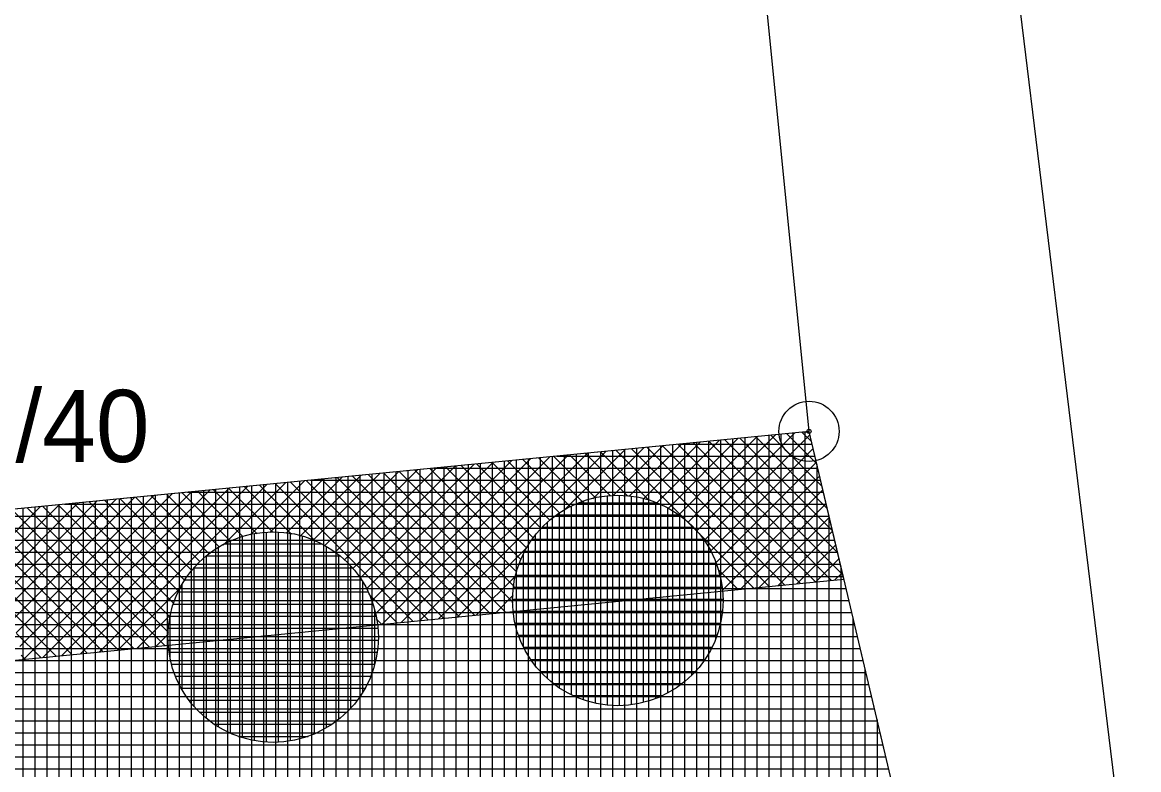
# Model space of a CAD drawing. Extents: x -566461 to -565198, y -1096301 to -1095707.
# Drawn here: x -566318.3 to -566299.74, y -1095842.88 to -1095830.46 of the extents above; entities that cross this region are included whole.
import ezdxf

# ---------------------------------------------------------------- set-up
doc = ezdxf.new("R2010")
doc.units = 0
for name, color, linetype in [('Vrstva 1', 7, 'Continuous'), ('Vrstva 24', 7, 'Continuous'), ('Vrstva 40', 7, 'Continuous'), ('Vrstva 41', 7, 'Continuous'), ('Vrstva 42', 7, 'Continuous'), ('Vrstva 43', 7, 'Continuous'), ('Vrstva 44', 7, 'Continuous')]:
    doc.layers.add(name, color=color, linetype=linetype)

msp = doc.modelspace()

# ---------------------------------------------------------------- linework, layer by layer
at = {"layer": 'Vrstva 1'}
for p, q in [((-566299.74, -1095846.36), (-566309.42, -1095767.13)), ((-566305.22, -1095837.26), (-566309.18, -1095797.54)), ((-566305.22, -1095837.26), (-566355.65, -1095842.19)), ((-566301.85, -1095851.53), (-566305.22, -1095837.26))]:
    msp.add_line(p, q, dxfattribs=at)
at = {"layer": 'Vrstva 24'}
for radius in [0.5, 0.0327]:
    msp.add_circle((-566305.22, -1095837.26), radius, dxfattribs=at)
at = {"layer": 'Vrstva 41'}
for p, q in [((-566307.024, -1095837.436), (-566307.97, -1095838.383)), ((-566306.71, -1095837.406), (-566307.757, -1095838.452)), ((-566306.397, -1095837.375), (-566307.565, -1095838.543)), ((-566306.083, -1095837.344), (-566307.39, -1095838.651)), ((-566305.77, -1095837.314), (-566307.233, -1095838.776)), ((-566305.456, -1095837.283), (-566307.093, -1095838.919)), ((-566305.207, -1095837.316), (-566306.969, -1095839.079)), ((-566306.884, -1095837.423), (-566304.655, -1095839.652)), ((-566306.626, -1095837.397), (-566304.742, -1095839.281)), ((-566306.369, -1095837.372), (-566304.83, -1095838.911)), ((-566306.111, -1095837.347), (-566304.917, -1095838.541)), ((-566305.853, -1095837.322), (-566305.005, -1095838.17)), ((-566305.596, -1095837.297), (-566305.092, -1095837.8)), ((-566305.338, -1095837.272), (-566305.18, -1095837.43)), ((-566308.905, -1095837.62), (-566311.689, -1095840.404)), ((-566308.591, -1095837.59), (-566311.375, -1095840.373)), ((-566308.278, -1095837.559), (-566309.296, -1095838.577)), ((-566308.945, -1095837.624), (-566308.233, -1095838.336)), ((-566307.964, -1095837.528), (-566308.815, -1095838.379)), ((-566308.688, -1095837.599), (-566307.879, -1095838.407)), ((-566307.651, -1095837.498), (-566308.485, -1095838.332)), ((-566308.43, -1095837.574), (-566306.142, -1095839.862)), ((-566307.337, -1095837.467), (-566308.209, -1095838.338)), ((-566308.172, -1095837.549), (-566305.884, -1095839.837)), ((-566307.915, -1095837.523), (-566305.627, -1095839.811)), ((-566307.657, -1095837.498), (-566305.369, -1095839.786)), ((-566307.399, -1095837.473), (-566305.111, -1095839.761)), ((-566307.142, -1095837.448), (-566304.854, -1095839.736)), ((-566305.153, -1095837.545), (-566306.862, -1095839.255)), ((-566310.786, -1095837.804), (-566312.688, -1095839.707)), ((-566310.472, -1095837.773), (-566312.583, -1095839.885)), ((-566310.159, -1095837.743), (-566312.497, -1095840.081)), ((-566309.845, -1095837.712), (-566312.431, -1095840.298)), ((-566309.532, -1095837.682), (-566312.316, -1095840.465)), ((-566309.218, -1095837.651), (-566312.002, -1095840.435)), ((-566310.749, -1095837.8), (-566309.67, -1095838.879)), ((-566310.491, -1095837.775), (-566309.525, -1095838.742)), ((-566310.233, -1095837.75), (-566309.363, -1095838.621)), ((-566309.976, -1095837.725), (-566309.184, -1095838.517)), ((-566309.718, -1095837.7), (-566308.987, -1095838.431)), ((-566309.461, -1095837.675), (-566308.768, -1095838.367)), ((-566309.203, -1095837.649), (-566308.519, -1095838.334)), ((-566305.099, -1095837.774), (-566306.774, -1095839.449)), ((-566312.667, -1095837.988), (-566313.679, -1095839)), ((-566312.353, -1095837.957), (-566313.467, -1095839.071)), ((-566312.04, -1095837.927), (-566313.276, -1095839.163)), ((-566311.726, -1095837.896), (-566313.103, -1095839.273)), ((-566311.413, -1095837.865), (-566312.949, -1095839.401)), ((-566311.099, -1095837.835), (-566312.81, -1095839.546)), ((-566312.552, -1095837.977), (-566310.264, -1095840.265)), ((-566312.295, -1095837.952), (-566310.141, -1095840.105)), ((-566312.037, -1095837.926), (-566310.125, -1095839.838)), ((-566311.779, -1095837.901), (-566310.077, -1095839.603)), ((-566311.522, -1095837.876), (-566310.005, -1095839.393)), ((-566311.264, -1095837.851), (-566309.911, -1095839.204)), ((-566311.006, -1095837.826), (-566309.799, -1095839.033)), ((-566314.548, -1095838.172), (-566317.331, -1095840.956)), ((-566314.234, -1095838.141), (-566317.018, -1095840.925)), ((-566313.921, -1095838.111), (-566314.962, -1095839.152)), ((-566314.614, -1095838.178), (-566313.825, -1095838.967)), ((-566313.607, -1095838.08), (-566314.507, -1095838.98)), ((-566314.356, -1095838.153), (-566313.418, -1095839.091)), ((-566313.294, -1095838.049), (-566314.185, -1095838.941)), ((-566314.098, -1095838.128), (-566311.81, -1095840.416)), ((-566312.98, -1095838.019), (-566313.915, -1095838.953)), ((-566313.841, -1095838.103), (-566311.553, -1095840.391)), ((-566313.583, -1095838.078), (-566311.295, -1095840.366)), ((-566313.325, -1095838.052), (-566311.037, -1095840.34)), ((-566313.068, -1095838.027), (-566310.78, -1095840.315)), ((-566312.81, -1095838.002), (-566310.522, -1095840.29)), ((-566305.045, -1095838.003), (-566306.707, -1095839.665)), ((-566316.428, -1095838.356), (-566318.482, -1095840.409)), ((-566316.115, -1095838.325), (-566318.4, -1095840.61)), ((-566315.801, -1095838.294), (-566318.342, -1095840.835)), ((-566315.488, -1095838.264), (-566318.272, -1095841.048)), ((-566315.175, -1095838.233), (-566317.958, -1095841.017)), ((-566314.861, -1095838.202), (-566317.645, -1095840.986)), ((-566316.417, -1095838.355), (-566315.341, -1095839.431)), ((-566316.16, -1095838.329), (-566315.189, -1095839.3)), ((-566315.902, -1095838.304), (-566315.021, -1095839.185)), ((-566315.644, -1095838.279), (-566314.835, -1095839.088)), ((-566315.387, -1095838.254), (-566314.628, -1095839.012)), ((-566315.129, -1095838.229), (-566314.396, -1095838.961)), ((-566314.871, -1095838.203), (-566314.136, -1095838.938)), ((-566304.99, -1095838.231), (-566306.666, -1095839.907)), ((-566317.996, -1095838.509), (-566319.156, -1095839.669)), ((-566317.682, -1095838.478), (-566318.988, -1095839.784)), ((-566317.369, -1095838.448), (-566318.837, -1095839.916)), ((-566317.055, -1095838.417), (-566318.702, -1095840.064)), ((-566316.742, -1095838.386), (-566318.583, -1095840.228)), ((-566318.221, -1095838.531), (-566315.933, -1095840.819)), ((-566317.963, -1095838.506), (-566315.868, -1095840.601)), ((-566317.705, -1095838.481), (-566315.839, -1095840.347)), ((-566317.448, -1095838.455), (-566315.78, -1095840.123)), ((-566317.19, -1095838.43), (-566315.696, -1095839.924)), ((-566316.932, -1095838.405), (-566315.595, -1095839.743)), ((-566316.675, -1095838.38), (-566315.476, -1095839.578)), ((-566304.936, -1095838.46), (-566306.359, -1095839.883)), ((-566320.024, -1095838.707), (-566317.736, -1095840.995)), ((-566319.767, -1095838.682), (-566317.479, -1095840.97)), ((-566319.509, -1095838.657), (-566317.221, -1095840.945)), ((-566319.251, -1095838.632), (-566316.963, -1095840.92)), ((-566318.994, -1095838.607), (-566316.706, -1095840.894)), ((-566318.736, -1095838.581), (-566316.448, -1095840.869)), ((-566318.478, -1095838.556), (-566316.19, -1095840.844)), ((-566304.882, -1095838.689), (-566306.046, -1095839.852)), ((-566304.828, -1095838.918), (-566305.732, -1095839.822)), ((-566309.893, -1095839.174), (-566311.062, -1095840.343)), ((-566304.774, -1095839.147), (-566305.419, -1095839.791)), ((-566304.72, -1095839.375), (-566305.105, -1095839.76)), ((-566310.091, -1095839.655), (-566310.748, -1095840.312)), ((-566306.737, -1095839.549), (-566306.4, -1095839.887)), ((-566304.666, -1095839.604), (-566304.792, -1095839.73)), ((-566315.658, -1095839.848), (-566316.704, -1095840.894)), ((-566312.541, -1095839.968), (-566312.068, -1095840.441)), ((-566310.138, -1095839.985), (-566310.435, -1095840.281)), ((-566306.666, -1095839.903), (-566306.657, -1095839.912)), ((-566315.83, -1095840.303), (-566316.391, -1095840.864)), ((-566312.417, -1095840.375), (-566312.326, -1095840.466)), ((-566318.397, -1095840.618), (-566317.994, -1095841.02)), ((-566315.869, -1095840.625), (-566316.077, -1095840.833)), ((-566318.319, -1095840.978), (-566318.252, -1095841.046))]:
    msp.add_line(p, q, dxfattribs=at)
at = {"layer": 'Vrstva 42'}
msp.add_lwpolyline([(-566355.65, -1095842.19), (-566355.093, -1095844.647), (-566304.64, -1095839.715), (-566305.22, -1095837.26)], close=True, dxfattribs=at)
at = {"layer": 'Vrstva 43'}
for p, q in [((-566306.89, -1095837.423), (-566306.89, -1095858.883)), ((-566306.69, -1095837.404), (-566306.69, -1095858.867)), ((-566306.49, -1095837.384), (-566306.49, -1095858.852)), ((-566306.29, -1095837.365), (-566306.29, -1095858.836)), ((-566306.09, -1095837.345), (-566306.09, -1095858.821)), ((-566305.89, -1095837.325), (-566305.89, -1095858.806)), ((-566305.69, -1095837.306), (-566305.69, -1095858.79)), ((-566305.49, -1095837.286), (-566305.49, -1095858.775)), ((-566305.322, -1095837.27), (-566305.218, -1095837.27)), ((-566305.29, -1095837.267), (-566305.29, -1095858.759)), ((-566308.89, -1095837.619), (-566308.89, -1095859.037)), ((-566308.69, -1095837.599), (-566308.69, -1095859.021)), ((-566308.49, -1095837.58), (-566308.49, -1095859.006)), ((-566308.29, -1095837.56), (-566308.29, -1095858.991)), ((-566308.09, -1095837.541), (-566308.09, -1095858.975)), ((-566307.89, -1095837.521), (-566307.89, -1095858.96)), ((-566307.69, -1095837.501), (-566307.69, -1095858.944)), ((-566307.49, -1095837.482), (-566307.49, -1095858.929)), ((-566307.368, -1095837.47), (-566305.17, -1095837.47)), ((-566307.29, -1095837.462), (-566307.29, -1095858.913)), ((-566307.09, -1095837.443), (-566307.09, -1095858.898)), ((-566310.69, -1095837.795), (-566310.69, -1095859.176)), ((-566310.49, -1095837.775), (-566310.49, -1095859.16)), ((-566310.29, -1095837.756), (-566310.29, -1095859.145)), ((-566310.09, -1095837.736), (-566310.09, -1095859.129)), ((-566309.89, -1095837.717), (-566309.89, -1095859.114)), ((-566309.69, -1095837.697), (-566309.69, -1095859.098)), ((-566309.49, -1095837.677), (-566309.49, -1095859.083)), ((-566309.414, -1095837.67), (-566305.123, -1095837.67)), ((-566309.29, -1095837.658), (-566309.29, -1095859.068)), ((-566309.09, -1095837.638), (-566309.09, -1095859.052)), ((-566305.09, -1095837.811), (-566305.09, -1095858.744)), ((-566312.69, -1095837.99), (-566312.69, -1095859.33)), ((-566312.49, -1095837.971), (-566312.49, -1095859.314)), ((-566312.29, -1095837.951), (-566312.29, -1095859.299)), ((-566312.09, -1095837.932), (-566312.09, -1095859.284)), ((-566311.89, -1095837.912), (-566311.89, -1095859.268)), ((-566311.69, -1095837.893), (-566311.69, -1095859.253)), ((-566311.49, -1095837.873), (-566311.49, -1095859.237)), ((-566311.46, -1095837.87), (-566305.076, -1095837.87)), ((-566311.29, -1095837.853), (-566311.29, -1095859.222)), ((-566311.09, -1095837.834), (-566311.09, -1095859.206)), ((-566310.89, -1095837.814), (-566310.89, -1095859.191)), ((-566314.49, -1095838.166), (-566314.49, -1095859.469)), ((-566314.29, -1095838.147), (-566314.29, -1095859.453)), ((-566314.09, -1095838.127), (-566314.09, -1095859.438)), ((-566313.89, -1095838.108), (-566313.89, -1095859.422)), ((-566313.69, -1095838.088), (-566313.69, -1095859.407)), ((-566313.506, -1095838.07), (-566305.029, -1095838.07)), ((-566313.49, -1095838.068), (-566313.49, -1095859.391)), ((-566313.29, -1095838.049), (-566313.29, -1095859.376)), ((-566313.09, -1095838.029), (-566313.09, -1095859.361)), ((-566312.89, -1095838.01), (-566312.89, -1095859.345)), ((-566316.49, -1095838.362), (-566316.49, -1095859.623)), ((-566316.29, -1095838.342), (-566316.29, -1095859.607)), ((-566316.09, -1095838.323), (-566316.09, -1095859.592)), ((-566315.89, -1095838.303), (-566315.89, -1095859.576)), ((-566315.69, -1095838.284), (-566315.69, -1095859.561)), ((-566315.552, -1095838.27), (-566304.982, -1095838.27)), ((-566315.49, -1095838.264), (-566315.49, -1095859.546)), ((-566315.29, -1095838.244), (-566315.29, -1095859.53)), ((-566315.09, -1095838.225), (-566315.09, -1095859.515)), ((-566314.89, -1095838.205), (-566314.89, -1095859.499)), ((-566314.69, -1095838.186), (-566314.69, -1095859.484)), ((-566318.29, -1095838.538), (-566318.29, -1095859.761)), ((-566318.09, -1095838.518), (-566318.09, -1095859.746)), ((-566317.89, -1095838.499), (-566317.89, -1095859.731)), ((-566317.69, -1095838.479), (-566317.69, -1095859.715)), ((-566317.597, -1095838.47), (-566304.935, -1095838.47)), ((-566317.49, -1095838.46), (-566317.49, -1095859.7)), ((-566317.29, -1095838.44), (-566317.29, -1095859.684)), ((-566317.09, -1095838.42), (-566317.09, -1095859.669)), ((-566316.89, -1095838.401), (-566316.89, -1095859.654)), ((-566316.69, -1095838.381), (-566316.69, -1095859.638)), ((-566319.643, -1095838.67), (-566304.887, -1095838.67)), ((-566304.89, -1095838.659), (-566304.89, -1095858.728)), ((-566321.689, -1095838.87), (-566304.84, -1095838.87)), ((-566323.735, -1095839.07), (-566304.793, -1095839.07)), ((-566325.781, -1095839.27), (-566304.746, -1095839.27)), ((-566327.827, -1095839.47), (-566304.699, -1095839.47)), ((-566304.69, -1095839.507), (-566304.69, -1095858.713)), ((-566329.872, -1095839.67), (-566304.651, -1095839.67)), ((-566331.918, -1095839.87), (-566304.604, -1095839.87)), ((-566333.964, -1095840.07), (-566304.557, -1095840.07)), ((-566336.01, -1095840.27), (-566304.51, -1095840.27)), ((-566304.49, -1095840.354), (-566304.49, -1095858.698)), ((-566338.056, -1095840.47), (-566304.463, -1095840.47)), ((-566340.102, -1095840.67), (-566304.416, -1095840.67)), ((-566342.147, -1095840.87), (-566304.368, -1095840.87)), ((-566344.193, -1095841.07), (-566304.321, -1095841.07)), ((-566346.239, -1095841.27), (-566304.274, -1095841.27)), ((-566304.29, -1095841.202), (-566304.29, -1095858.682)), ((-566348.285, -1095841.47), (-566304.227, -1095841.47)), ((-566350.331, -1095841.67), (-566304.18, -1095841.67)), ((-566352.377, -1095841.87), (-566304.132, -1095841.87)), ((-566354.423, -1095842.07), (-566304.085, -1095842.07)), ((-566304.09, -1095842.05), (-566304.09, -1095858.667)), ((-566355.632, -1095842.27), (-566304.038, -1095842.27)), ((-566355.586, -1095842.47), (-566303.991, -1095842.47)), ((-566355.541, -1095842.67), (-566303.944, -1095842.67)), ((-566355.496, -1095842.87), (-566303.897, -1095842.87))]:
    msp.add_line(p, q, dxfattribs=at)
msp.add_lwpolyline([(-566355.65, -1095842.19), (-566351.09, -1095862.29), (-566300.24, -1095858.37), (-566305.22, -1095837.26)], close=True, dxfattribs=at)
at = {"layer": 'Vrstva 44'}
for p, q in [((-566308.77, -1095841.78), (-566308.77, -1095838.361)), ((-566308.57, -1095841.81), (-566308.57, -1095838.329)), ((-566308.37, -1095841.818), (-566308.37, -1095838.321)), ((-566308.17, -1095841.803), (-566308.17, -1095838.337)), ((-566309.17, -1095841.64), (-566309.17, -1095838.499)), ((-566309.059, -1095838.45), (-566307.74, -1095838.45)), ((-566308.97, -1095841.722), (-566308.97, -1095838.417)), ((-566307.97, -1095841.766), (-566307.97, -1095838.376)), ((-566307.77, -1095841.702), (-566307.77, -1095838.439)), ((-566307.57, -1095841.608), (-566307.57, -1095838.53)), ((-566309.42, -1095838.65), (-566307.38, -1095838.65)), ((-566309.37, -1095841.525), (-566309.37, -1095838.615)), ((-566307.37, -1095841.484), (-566307.37, -1095838.658)), ((-566309.652, -1095838.85), (-566307.147, -1095838.85)), ((-566309.57, -1095841.369), (-566309.57, -1095838.77)), ((-566307.17, -1095841.312), (-566307.17, -1095838.825)), ((-566314.84, -1095842.277), (-566314.84, -1095839.083)), ((-566314.64, -1095842.353), (-566314.64, -1095839.007)), ((-566314.44, -1095842.4), (-566314.44, -1095838.958)), ((-566314.24, -1095842.425), (-566314.24, -1095838.935)), ((-566314.04, -1095842.427), (-566314.04, -1095838.934)), ((-566313.84, -1095842.406), (-566313.84, -1095838.956)), ((-566313.64, -1095842.358), (-566313.64, -1095839.001)), ((-566313.44, -1095842.286), (-566313.44, -1095839.073)), ((-566309.821, -1095839.05), (-566306.98, -1095839.05)), ((-566309.77, -1095841.156), (-566309.77, -1095838.984)), ((-566306.97, -1095841.076), (-566306.97, -1095839.063)), ((-566315.04, -1095842.173), (-566315.04, -1095839.186)), ((-566314.94, -1095839.13), (-566313.319, -1095839.13)), ((-566313.24, -1095842.186), (-566313.24, -1095839.176)), ((-566309.944, -1095839.25), (-566306.855, -1095839.25)), ((-566315.241, -1095839.33), (-566313.017, -1095839.33)), ((-566315.24, -1095842.031), (-566315.24, -1095839.329)), ((-566313.04, -1095842.047), (-566313.04, -1095839.312)), ((-566310.035, -1095839.45), (-566306.766, -1095839.45)), ((-566309.97, -1095840.839), (-566309.97, -1095839.3)), ((-566306.77, -1095840.704), (-566306.77, -1095839.438)), ((-566315.448, -1095839.53), (-566312.813, -1095839.53)), ((-566315.44, -1095841.839), (-566315.44, -1095839.52)), ((-566312.84, -1095841.862), (-566312.84, -1095839.5)), ((-566310.099, -1095839.65), (-566306.703, -1095839.65)), ((-566315.64, -1095841.563), (-566315.64, -1095839.796)), ((-566315.597, -1095839.73), (-566312.662, -1095839.73)), ((-566312.64, -1095841.597), (-566312.64, -1095839.766)), ((-566310.135, -1095839.85), (-566306.664, -1095839.85)), ((-566315.711, -1095839.93), (-566312.551, -1095839.93)), ((-566315.79, -1095840.13), (-566312.469, -1095840.13)), ((-566310.148, -1095840.05), (-566306.651, -1095840.05)), ((-566315.843, -1095840.33), (-566312.417, -1095840.33)), ((-566315.84, -1095841.045), (-566315.84, -1095840.317)), ((-566312.44, -1095841.134), (-566312.44, -1095840.233)), ((-566310.139, -1095840.25), (-566306.661, -1095840.25)), ((-566315.872, -1095840.53), (-566312.388, -1095840.53)), ((-566310.107, -1095840.45), (-566306.694, -1095840.45)), ((-566315.878, -1095840.73), (-566312.383, -1095840.73)), ((-566310.05, -1095840.65), (-566306.75, -1095840.65)), ((-566315.862, -1095840.93), (-566312.399, -1095840.93)), ((-566309.964, -1095840.85), (-566306.834, -1095840.85)), ((-566315.819, -1095841.13), (-566312.439, -1095841.13)), ((-566309.848, -1095841.05), (-566306.953, -1095841.05)), ((-566315.753, -1095841.33), (-566312.507, -1095841.33)), ((-566309.69, -1095841.25), (-566307.108, -1095841.25)), ((-566309.475, -1095841.45), (-566307.326, -1095841.45)), ((-566315.659, -1095841.53), (-566312.603, -1095841.53)), ((-566309.148, -1095841.65), (-566307.649, -1095841.65)), ((-566315.528, -1095841.73), (-566312.73, -1095841.73)), ((-566315.354, -1095841.93), (-566312.908, -1095841.93)), ((-566315.107, -1095842.13), (-566313.154, -1095842.13)), ((-566314.707, -1095842.33), (-566313.55, -1095842.33))]:
    msp.add_line(p, q, dxfattribs=at)
for centre in [(-566308.4, -1095840.07), (-566314.13, -1095840.68)]:
    msp.add_circle(centre, 1.75, dxfattribs=at)

# ---------------------------------------------------------------- texts
at = {"layer": 'Vrstva 40'}
msp.add_text('13/40', height=1.2, dxfattribs=at).set_placement((-566320.2, -1095837.77))

doc.saveas('drawing.dxf')
